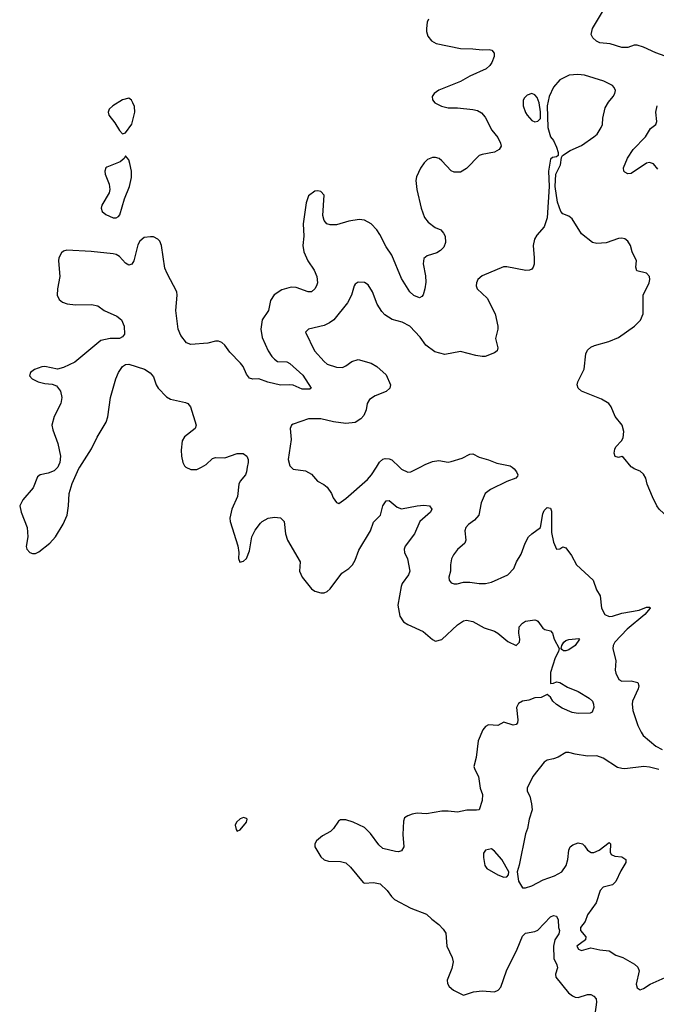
# Model space of a CAD drawing. Header units: inches. Extents: x 2143765 to 2212928, y 878963 to 1017374.
# Tile 265 of 271: x 2190547 to 2194653, y 996535 to 1002886. Entities that reach past the tile are written whole.
import ezdxf

# ---------------------------------------------------------------- set-up
doc = ezdxf.new("R2010")
doc.units = ezdxf.units.IN
doc.header["$MEASUREMENT"] = 0
doc.layers.add('C1090', color=7, linetype='Continuous')
doc.layers.add('C1999', color=7, linetype='Continuous')

msp = doc.modelspace()

# ---------------------------------------------------------------- linework, layer by layer
at = {"layer": 'C1090', "color": 5}
for points, elevation in [([(2194710.7, 1002650.7), (2194650, 1002672.1), (2194570, 1002709.7), (2194530, 1002721.1), (2194510, 1002721.1), (2194470, 1002707.9), (2194430, 1002707.3), (2194356, 1002730), (2194290, 1002737), (2194267.7, 1002747.7), (2194243.5, 1002770), (2194233.3, 1002790), (2194242, 1002830), (2194326.4, 1002970)], 320), ([(2193184.3, 1002890), (2193176, 1002870), (2193171.8, 1002830), (2193172, 1002810), (2193179.9, 1002779.9), (2193203, 1002750), (2193233.5, 1002733.5), (2193390, 1002699.7), (2193470, 1002698.8), (2193530, 1002691.3), (2193574.3, 1002694.3), (2193592.7, 1002690), (2193608, 1002670), (2193608, 1002650), (2193592.4, 1002610), (2193579.3, 1002590), (2193556.3, 1002570), (2193450, 1002522.8), (2193390, 1002487.4), (2193250, 1002432.4), (2193220.7, 1002410), (2193206.8, 1002390), (2193210.7, 1002370), (2193224, 1002350), (2193268.2, 1002328.2), (2193310, 1002316.9), (2193370, 1002317.6), (2193470, 1002307.5), (2193499.6, 1002299.6), (2193525.5, 1002285.5), (2193550, 1002257.6), (2193593.3, 1002173.3), (2193630, 1002127.3), (2193648.2, 1002090), (2193652.2, 1002070), (2193638.8, 1002050), (2193610, 1002032.7), (2193530, 1002017.6), (2193510, 1002009.6), (2193430, 1001926), (2193390, 1001903), (2193350, 1001902), (2193330, 1001911.5), (2193270, 1001976.9), (2193251.6, 1001990), (2193230, 1001998), (2193210, 1001997.6), (2193176.4, 1001983.6), (2193156.1, 1001963.9), (2193132, 1001928), (2193106.4, 1001873.6), (2193103.2, 1001850), (2193109.1, 1001790), (2193135.6, 1001670), (2193158.9, 1001610), (2193180.7, 1001580.7), (2193226.8, 1001546.8), (2193262.8, 1001530), (2193280.7, 1001510), (2193290.4, 1001490), (2193294.4, 1001450), (2193282, 1001418), (2193262.3, 1001397.7), (2193236.9, 1001383.1), (2193175.8, 1001364.2), (2193154, 1001346), (2193148.9, 1001311.1), (2193165.3, 1001234.7), (2193166.9, 1001193.1), (2193160.4, 1001150), (2193148.4, 1001111.6), (2193139.9, 1001100.1), (2193126.8, 1001093.2), (2193090, 1001108), (2193064.2, 1001130), (2193010, 1001217), (2192946.4, 1001366.4), (2192910, 1001420.5), (2192870, 1001501.3), (2192851.1, 1001531.1), (2192814.3, 1001570), (2192770, 1001594), (2192736.6, 1001596.6), (2192670, 1001587.1), (2192590, 1001562.9), (2192550, 1001562.2), (2192529, 1001569), (2192511.1, 1001590), (2192503.3, 1001623.3), (2192510, 1001754), (2192490, 1001778), (2192470, 1001782), (2192450, 1001779.5), (2192410.6, 1001750), (2192394.7, 1001705.3), (2192375.2, 1001570), (2192379, 1001490), (2192373.1, 1001430), (2192379.6, 1001390), (2192405.4, 1001330), (2192445.5, 1001270), (2192463.6, 1001230), (2192467.7, 1001190), (2192460.9, 1001170), (2192450, 1001149.6), (2192430, 1001131.5), (2192408.4, 1001131.6), (2192330, 1001159), (2192298.9, 1001161.1), (2192237.1, 1001142.9), (2192187.5, 1001112.5), (2192164.5, 1001075.5), (2192152.6, 1001010), (2192110, 1000949.7), (2192103.2, 1000890), (2192110, 1000836), (2192148.7, 1000750), (2192173.8, 1000713.8), (2192190, 1000695.6), (2192210, 1000682.3), (2192270, 1000679.2), (2192290, 1000669.1), (2192372.5, 1000592.5), (2192427.7, 1000510), (2192418, 1000502), (2192370, 1000503.2), (2192310, 1000527.8), (2192290, 1000531.3), (2192230, 1000529.8), (2192148.5, 1000548.5), (2192090, 1000569.1), (2192050, 1000566.8), (2192030, 1000573.1), (2192010, 1000599.7), (2191988.4, 1000648.4), (2191972.2, 1000670), (2191901.8, 1000741.8), (2191870, 1000786.3), (2191850, 1000803.5), (2191830, 1000812.8), (2191810, 1000812.8), (2191760.4, 1000799.6), (2191651.7, 1000791.7), (2191622.9, 1000802.9), (2191586, 1000850), (2191568.1, 1000890), (2191553.6, 1001010), (2191563.1, 1001110), (2191561, 1001130), (2191497.3, 1001250), (2191483.9, 1001283.9), (2191461.7, 1001430), (2191450, 1001457), (2191437, 1001470), (2191410, 1001484.7), (2191390, 1001486.6), (2191350, 1001480.5), (2191322.2, 1001457.8), (2191310, 1001433.2), (2191282.8, 1001330), (2191270, 1001309.7), (2191250, 1001303.1), (2191230, 1001315.6), (2191190, 1001359.8), (2191170, 1001372.5), (2191150, 1001377), (2191008.3, 1001391.7), (2190850, 1001398.9), (2190830, 1001393.3), (2190817.7, 1001382.2), (2190800.3, 1001350), (2190796.5, 1001330), (2190805.8, 1001230), (2190790.3, 1001150), (2190788.4, 1001110), (2190802.2, 1001082.2), (2190823.7, 1001063.7), (2190852.7, 1001052.8), (2190907.5, 1001047.5), (2191010, 1001050.2), (2191050, 1001040.7), (2191092.2, 1001010), (2191173.9, 1000973.9), (2191204.7, 1000950), (2191221.6, 1000910), (2191222.2, 1000857.8), (2191210, 1000839.7), (2191190, 1000830.9), (2191129.8, 1000829.8), (2191070, 1000817), (2190902.1, 1000677.9), (2190830, 1000642), (2190790, 1000631.1), (2190710, 1000649.7), (2190690, 1000646.9), (2190642.4, 1000630), (2190617.3, 1000610), (2190610.8, 1000590), (2190626.8, 1000570), (2190666, 1000550), (2190710, 1000539.5), (2190756, 1000536), (2190784.4, 1000524.4), (2190809.4, 1000489.4), (2190818.5, 1000450), (2190812.7, 1000410), (2190770, 1000326), (2190755.2, 1000270), (2190760.4, 1000240.4), (2190793.6, 1000153.6), (2190809.3, 1000070), (2190805.2, 1000030), (2190798, 1000010), (2190792.1, 1000000)], 320), ([(2194494.4, 1000000), (2194490, 1000002.9), (2194442, 1000062), (2194430, 1000069.4), (2194410, 1000062), (2194388.3, 1000068.3), (2194381.3, 1000090), (2194384.8, 1000115.3), (2194391.6, 1000130), (2194429.4, 1000170), (2194439.5, 1000190), (2194442.7, 1000230), (2194432.3, 1000270), (2194387.1, 1000327.1), (2194362, 1000390), (2194346, 1000410), (2194299.4, 1000439.4), (2194171.2, 1000491.2), (2194149.5, 1000510), (2194142.9, 1000530), (2194147.3, 1000550), (2194188.3, 1000631.7), (2194198, 1000730), (2194210, 1000754), (2194230, 1000773.4), (2194254.3, 1000785.7), (2194348, 1000810), (2194410, 1000836), (2194511.5, 1000908.5), (2194551.2, 1000948.8), (2194567.6, 1000990), (2194567.6, 1001110), (2194607.6, 1001190), (2194612, 1001210), (2194609.6, 1001230), (2194591, 1001251), (2194527.2, 1001267.2), (2194521.5, 1001290), (2194525.1, 1001330), (2194498, 1001390), (2194487.3, 1001430), (2194470, 1001457), (2194450, 1001472.7), (2194430, 1001478), (2194410, 1001475.6), (2194330, 1001448), (2194270, 1001443.1), (2194242.7, 1001450), (2194170, 1001505.6), (2194110, 1001601.6), (2194090, 1001619.7), (2194050, 1001635.1), (2194038.4, 1001650), (2194016.9, 1001710), (2194001.6, 1001810), (2194005.2, 1001890), (2194035.6, 1001950), (2194042, 1001998), (2194048, 1002010), (2194098, 1002042), (2194170, 1002074.9), (2194250, 1002130.7), (2194271.3, 1002148.7), (2194297, 1002190), (2194305.1, 1002210), (2194308.1, 1002251.9), (2194323, 1002317), (2194345.1, 1002354.9), (2194376, 1002390), (2194386, 1002410), (2194389.3, 1002430), (2194380.9, 1002450), (2194370, 1002460.9), (2194315.3, 1002490), (2194190, 1002528), (2194148.1, 1002531.9), (2194090.6, 1002529.4), (2194030, 1002498), (2193989.2, 1002450.8), (2193962.4, 1002390), (2193950.3, 1002330), (2193954.4, 1002190), (2193970.4, 1002130.4), (2193990, 1002106.8), (2194010, 1002064.7), (2194020.7, 1002030), (2194021, 1002010), (2194010, 1002001.2), (2193982.8, 1001997.2), (2193970, 1001986), (2193957.3, 1001910), (2193961.1, 1001810), (2193950, 1001608), (2193930.4, 1001550), (2193882.5, 1001497.5), (2193866.7, 1001470), (2193859.5, 1001430), (2193864.9, 1001350), (2193864.4, 1001310), (2193859.3, 1001290), (2193850, 1001278), (2193836, 1001270), (2193811.4, 1001268.6), (2193690, 1001292.8), (2193668.4, 1001291.6), (2193530, 1001233.6), (2193503, 1001210), (2193492.7, 1001190), (2193490.5, 1001170), (2193498, 1001150), (2193563, 1001090), (2193614.9, 1000990), (2193631.3, 1000910), (2193631.3, 1000890), (2193616.1, 1000830), (2193630.4, 1000770), (2193626, 1000750), (2193610, 1000737.2), (2193550, 1000714), (2193530, 1000713), (2193490, 1000719.2), (2193390, 1000745.4), (2193290, 1000726.9), (2193223.8, 1000743.8), (2193167.3, 1000787.3), (2193130, 1000838.9), (2193062.4, 1000910), (2193014.5, 1000934.5), (2192950, 1000952.6), (2192902.2, 1000982.2), (2192883.1, 1001003.1), (2192852.1, 1001052.1), (2192822.9, 1001130), (2192795.2, 1001175.2), (2192770, 1001192), (2192730, 1001192.3), (2192710, 1001179.3), (2192703.8, 1001170), (2192686.7, 1001110), (2192660.5, 1001059.5), (2192573.4, 1000950), (2192546, 1000930), (2192510, 1000913.5), (2192410.6, 1000889.4), (2192391, 1000870), (2192448.9, 1000750), (2192510, 1000681.7), (2192530, 1000665.3), (2192590, 1000644.9), (2192630, 1000643.6), (2192650, 1000652.8), (2192690, 1000682), (2192730, 1000694.2), (2192814.8, 1000670), (2192850.4, 1000650), (2192910, 1000595.5), (2192938, 1000530), (2192934.9, 1000510), (2192910, 1000488.3), (2192840, 1000460), (2192804.1, 1000435.9), (2192788, 1000410), (2192782.7, 1000370), (2192766, 1000334), (2192748.4, 1000311.6), (2192710, 1000288.2), (2192650, 1000281.5), (2192571.9, 1000291.9), (2192490, 1000311.3), (2192410, 1000311.6), (2192310, 1000277.2), (2192301, 1000270), (2192290.7, 1000249.3), (2192297.4, 1000177.4), (2192278.7, 1000050), (2192290, 1000007.7), (2192297.4, 1000000)], 340), ([(2194662.6, 1001922.6), (2194636, 1001956), (2194610, 1001964.8), (2194590, 1001961.4), (2194490, 1001893.6), (2194470, 1001892), (2194450, 1001902.7), (2194444.5, 1001910), (2194441.6, 1001930), (2194467.3, 1001992.7), (2194503.1, 1002050), (2194583.5, 1002130), (2194616.5, 1002183.5), (2194649.7, 1002210.3), (2194657.6, 1002230), (2194649.8, 1002290), (2194658.8, 1002330)], 320), ([(2190934.8, 1000000), (2191010, 1000118.4), (2191047.2, 1000192.8), (2191104.8, 1000290), (2191114.8, 1000325.2), (2191132.9, 1000450), (2191167.7, 1000570), (2191184, 1000610), (2191210, 1000648.9), (2191230, 1000661.5), (2191250, 1000664.4), (2191351.7, 1000631.7), (2191389.3, 1000609.3), (2191410, 1000582), (2191427.4, 1000530), (2191439.5, 1000510), (2191493, 1000453), (2191519.6, 1000439.6), (2191616.5, 1000416.5), (2191630.6, 1000410), (2191648.4, 1000390), (2191685.3, 1000270), (2191678.4, 1000250), (2191610, 1000196.3), (2191595.2, 1000170), (2191588.1, 1000110), (2191590.3, 1000070), (2191598.7, 1000030), (2191609.1, 1000009.1), (2191619, 1000000)], 320), ([(2191719.9, 1000000), (2191750, 1000016.1), (2191790, 1000055.3), (2191810, 1000062.4), (2191870, 1000060.2), (2191950, 1000088.1), (2191987.7, 1000087.8), (2192013, 1000070), (2192021.3, 1000050), (2192020.9, 1000030), (2192015, 1000000)], 320), ([(2192848.1, 1000000), (2192868.2, 1000031.8), (2192888.8, 1000051.2), (2192904.6, 1000055.4), (2192930, 1000054.4), (2192946.6, 1000046.6), (2192996.1, 1000000)], 340), ([(2193129.1, 1000000), (2193162.4, 1000017.6), (2193210, 1000037.3), (2193250, 1000042.8), (2193310, 1000032.4), (2193330, 1000035.8), (2193401.5, 1000058.5), (2193450, 1000084.4), (2193470, 1000086.7), (2193510, 1000064.9), (2193570, 1000047.6), (2193625.2, 1000025.2), (2193710, 1000009), (2193722.8, 1000000)], 340)]:
    msp.add_lwpolyline(points, dxfattribs=dict(at, elevation=elevation))
for points, elevation in [([(2193850, 1002409.6), (2193820.8, 1002399.2), (2193800.2, 1002379.8), (2193794.4, 1002365.6), (2193794.9, 1002330), (2193808.6, 1002288.6), (2193820.3, 1002270), (2193850, 1002236.3), (2193870, 1002227.3), (2193890, 1002230.8), (2193906, 1002250), (2193907.3, 1002292.7), (2193897.4, 1002350), (2193883.7, 1002383.7), (2193870, 1002402)], 340), ([(2191250, 1002379.7), (2191210, 1002369.7), (2191148.2, 1002330), (2191124.9, 1002310), (2191118, 1002290), (2191121.7, 1002270), (2191160.3, 1002220.3), (2191190, 1002172.7), (2191210, 1002150.6), (2191230, 1002156.3), (2191270, 1002213.4), (2191289.8, 1002290), (2191286.7, 1002326.7), (2191277.7, 1002350), (2191267.4, 1002367.4)], 320), ([(2191230, 1002008), (2191221, 1001990), (2191194, 1001970), (2191110, 1001935.6), (2191103.1, 1001930), (2191095.8, 1001910), (2191098.8, 1001890), (2191124.4, 1001824.4), (2191127.8, 1001790), (2191123.6, 1001770), (2191077.5, 1001690), (2191071.5, 1001670), (2191079.6, 1001650), (2191102.6, 1001630), (2191150, 1001609.2), (2191170, 1001608.9), (2191184, 1001616), (2191192.8, 1001627.2), (2191223.1, 1001730), (2191254.6, 1001810), (2191268.3, 1001868.3), (2191267.3, 1001910), (2191257.8, 1001957.8), (2191250, 1001982)], 320)]:
    msp.add_lwpolyline(points, close=True, dxfattribs=dict(at, elevation=elevation))
at = {"layer": 'C1999', "color": 5}
for points, elevation in [([(2190792.1, 1000000), (2190787.6, 999992.4), (2190770, 999976.1), (2190730, 999960.8), (2190678.8, 999950), (2190662, 999938), (2190633.8, 999866.2), (2190567.7, 999790), (2190547, 999750), (2190556.5, 999710), (2190595.8, 999610), (2190599.7, 999550), (2190589.1, 999489.1), (2190592.2, 999470), (2190613.4, 999450), (2190630, 999442.8), (2190650, 999442.3), (2190670, 999452.9), (2190741.3, 999510), (2190777.4, 999550), (2190828.1, 999631.9), (2190852.9, 999690), (2190862.2, 999750), (2190866.4, 999830), (2190884.6, 999895.4), (2190929.1, 999990.9), (2190934.8, 1000000)], 320), ([(2191619, 1000000), (2191619.5, 999999.5), (2191650, 999984.2), (2191690, 999984), (2191719.9, 1000000)], 320), ([(2192015, 1000000), (2192009.2, 999970), (2192002.7, 999950), (2191969, 999910), (2191960.2, 999890), (2191952, 999810), (2191915, 999730), (2191902, 999670), (2191903.6, 999650), (2191953.3, 999493.3), (2191959.5, 999450), (2191959.1, 999410), (2191967.9, 999387.9), (2191990, 999394), (2192010, 999410.7), (2192030, 999461), (2192044.5, 999550), (2192065.6, 999594.4), (2192100.6, 999639.4), (2192111.3, 999650), (2192150.2, 999670.3), (2192190, 999677.8), (2192230, 999672.4), (2192252, 999650), (2192261.5, 999570), (2192273.6, 999530), (2192356.9, 999390), (2192351.5, 999330), (2192368.9, 999290), (2192430, 999215.5), (2192450, 999200.5), (2192488.6, 999188.6), (2192510, 999188.7), (2192530, 999197.6), (2192550, 999214), (2192623.9, 999316.1), (2192670, 999345.7), (2192693, 999370), (2192710, 999399.1), (2192734.7, 999465.3), (2192808.9, 999590), (2192830, 999646), (2192873.3, 999690), (2192890, 999750.5), (2192910, 999783.1), (2192930, 999785.7), (2192981.3, 999741.3), (2193010, 999731.8), (2193110, 999751.5), (2193154.3, 999754.3), (2193190.2, 999750.2), (2193204.4, 999730), (2193196, 999710), (2193127.6, 999650), (2193094.2, 999570), (2193034.4, 999490), (2193027.2, 999470), (2193029.2, 999450), (2193049.4, 999409.4), (2193062.5, 999330), (2193054.4, 999305.6), (2193014.4, 999250), (2193006.7, 999230), (2192985.7, 999110), (2192999.5, 999039.5), (2193022.5, 999002.5), (2193050, 998984.9), (2193150, 998939.5), (2193210, 998887.7), (2193230, 998878), (2193270.8, 998889.2), (2193370, 998983), (2193410, 999007.7), (2193430, 999012.4), (2193470, 999004.9), (2193543.4, 998963.4), (2193610, 998941.3), (2193630.6, 998930), (2193696.1, 998876.1), (2193750, 998850.5), (2193770.9, 998870.9), (2193773.1, 998890), (2193766, 998930), (2193769.7, 998970), (2193790, 998993.4), (2193810, 999005.5), (2193870, 999014.3), (2193882.8, 999010), (2193890, 999006.7), (2193921.3, 998961.3), (2193933.6, 998953.6), (2193970, 998943.7), (2193983.7, 998930), (2193994.7, 998890), (2194025.7, 998830), (2194022.4, 998810), (2194000.2, 998770), (2193970, 998675.3), (2193970, 998604), (2193990, 998606.7), (2194010, 998616), (2194030, 998611.2), (2194080.1, 998580.1), (2194150, 998551.8), (2194219.7, 998510), (2194240.6, 998490), (2194248.4, 998470), (2194251.1, 998448.9), (2194239.7, 998420.3), (2194227.4, 998412.6), (2194149.3, 998410.7), (2194110, 998416.5), (2194045.9, 998445.9), (2194008.6, 998468.6), (2193985.2, 998490), (2193970, 998515.4), (2193950, 998532.8), (2193910, 998515), (2193870, 998511.4), (2193830, 998496.5), (2193790, 998489.8), (2193764, 998476.1), (2193752.5, 998450), (2193759.8, 998370), (2193756.9, 998350), (2193750, 998340.5), (2193730, 998335.6), (2193670, 998355.6), (2193630, 998334), (2193570, 998338), (2193552.4, 998327.6), (2193534.6, 998305.4), (2193504.8, 998235.2), (2193491.9, 998128.1), (2193477.3, 998070), (2193482.8, 998050), (2193505.5, 998005.5), (2193516.5, 997930), (2193531.3, 997888.7), (2193530.2, 997849.8), (2193510.7, 997790), (2193493.7, 997786.3), (2193432, 997788), (2193370, 997774.7), (2193310, 997781.5), (2193270, 997780.9), (2193170, 997762.7), (2193110, 997768.2), (2193077.6, 997762.4), (2193051, 997750), (2193030, 997737.2), (2193023.4, 997716.6), (2193019.3, 997630), (2193024, 997550), (2193010, 997524.7), (2192990, 997519.2), (2192970, 997521.4), (2192890, 997540.4), (2192862.6, 997562.6), (2192810, 997636.3), (2192770, 997676.3), (2192699, 997710), (2192650, 997726), (2192616, 997724), (2192603.5, 997716.5), (2192570.7, 997670), (2192550.7, 997650), (2192499.2, 997620.8), (2192462, 997590), (2192450.5, 997570), (2192450.4, 997550), (2192490, 997485.5), (2192510, 997466.4), (2192538.5, 997458.6), (2192615.8, 997455.8), (2192650, 997446.7), (2192679.9, 997419.9), (2192761.6, 997321.6), (2192770, 997317.3), (2192830, 997320.4), (2192871.8, 997311.8), (2192917.3, 997270), (2192944.9, 997230), (2192964.9, 997210), (2193070, 997156), (2193170, 997117.3), (2193204.4, 997084.4), (2193251.3, 997050), (2193279.5, 997019.5), (2193294.6, 996994.6), (2193301.5, 996910), (2193335.9, 996835.9), (2193342, 996810), (2193333.5, 996766.5), (2193304.6, 996690), (2193307.2, 996670), (2193317.6, 996650), (2193345.8, 996625.8), (2193410, 996594.9), (2193475.1, 996615.1), (2193530, 996622.4), (2193610, 996615.3), (2193633.8, 996626.2), (2193650, 996645.5), (2193687.9, 996750), (2193755, 996890), (2193790, 996974.9), (2193810, 996993.8), (2193870, 997004.4), (2193890, 997014), (2193970, 997099.5), (2193990, 997108.2), (2194010, 997104), (2194020.3, 997080.3), (2194022.7, 997030), (2194028.4, 997010), (2194025.4, 996990), (2193999.1, 996950), (2193990.1, 996910), (2193991.5, 996830), (2194010.8, 996790), (2194015.3, 996770), (2194003.5, 996730), (2194004.9, 996710), (2194087.9, 996610), (2194112, 996590), (2194130, 996581.4), (2194150, 996579), (2194210, 996598.7), (2194230, 996598.4), (2194250, 996588.2), (2194264.9, 996570), (2194267.7, 996547.7), (2194256, 996470)], 320), ([(2192297.4, 1000000), (2192310, 999987), (2192390, 999975.6), (2192430, 999955.5), (2192467.3, 999910), (2192508.6, 999888.6), (2192530, 999870.7), (2192559.1, 999830), (2192570, 999802), (2192590, 999772), (2192606.4, 999766.4), (2192650, 999797.3), (2192790, 999921.3), (2192816.4, 999950), (2192848.1, 1000000)], 340), ([(2192996.1, 1000000), (2193010, 999986.9), (2193050, 999966.9), (2193070, 999968.9), (2193129.1, 1000000)], 340), ([(2193722.8, 1000000), (2193737, 999990), (2193752.2, 999970), (2193760.5, 999950), (2193757.6, 999942.4), (2193746.8, 999930), (2193690, 999908.5), (2193583.6, 999856.4), (2193550.2, 999830), (2193524.4, 999770), (2193508.4, 999690), (2193481.3, 999658.7), (2193442, 999630), (2193425.5, 999610), (2193418.4, 999590), (2193424.2, 999530), (2193417.6, 999510), (2193370, 999469.4), (2193344.8, 999435.2), (2193332, 999408), (2193324.9, 999370), (2193325.3, 999330), (2193315.5, 999290), (2193316.3, 999270), (2193330, 999254), (2193350, 999247.7), (2193368, 999248), (2193410, 999257.1), (2193450, 999258.4), (2193511.4, 999248.6), (2193551.3, 999248.7), (2193590, 999257.1), (2193695.6, 999304.4), (2193734.6, 999345.4), (2193751.2, 999390), (2193781.8, 999438.2), (2193807.3, 999510), (2193829.7, 999550), (2193850, 999570.4), (2193905.2, 999610), (2193921.1, 999698.9), (2193930, 999720.7), (2193950, 999740.4), (2193970, 999734.9), (2193976.4, 999716.4), (2193978, 999578), (2193990, 999516), (2194008.7, 999470), (2194030, 999474), (2194050, 999486.8), (2194070, 999478.8), (2194105.5, 999430), (2194139.3, 999370), (2194247, 999270), (2194268.2, 999208.2), (2194290.3, 999170), (2194300.3, 999090), (2194320.4, 999050), (2194350, 999036), (2194370, 999037.8), (2194430, 999059.1), (2194542, 999078), (2194590, 999097.4), (2194610, 999097.3), (2194613.3, 999093.3), (2194613.7, 999090), (2194580.2, 999050), (2194465.2, 998954.8), (2194386, 998870), (2194376, 998850), (2194373.1, 998830), (2194392.4, 998750), (2194388.4, 998690), (2194392.7, 998670), (2194411, 998630), (2194430, 998620.5), (2194490, 998622), (2194534.9, 998610), (2194541.1, 998590), (2194536.5, 998570), (2194499.5, 998490), (2194496.5, 998470), (2194502, 998430), (2194533.9, 998333.9), (2194554.6, 998290), (2194569.4, 998269.4), (2194650, 998199.6), (2194690, 998177.6)], 340), ([(2194942.1, 1000000), (2194936.4, 999990), (2194912.7, 999930), (2194917, 999850), (2194931.8, 999810), (2194934.6, 999790), (2194930, 999762), (2194912.8, 999727.2), (2194850, 999749.4), (2194830, 999742.7), (2194824.4, 999735.6), (2194790, 999669.4), (2194770, 999663.6), (2194730, 999675.1), (2194671.3, 999730), (2194656.9, 999750), (2194627.7, 999807.7), (2194593.6, 999890), (2194584.7, 999930), (2194570, 999955.1), (2194550, 999975.1), (2194510, 999989.6), (2194494.4, 1000000)], 340), ([(2194670, 998049), (2194610, 998065.3), (2194572, 998068), (2194450, 998053.3), (2194430, 998055), (2194402.1, 998062.1), (2194310, 998122.6), (2194270, 998138.7), (2194210, 998135.1), (2194130, 998148), (2194090, 998159.6), (2194070, 998159.5), (2194021, 998130), (2193990, 998117.6), (2193950, 998109.6), (2193930, 998096.2), (2193856.1, 998003.9), (2193821, 997930), (2193821, 997910), (2193837.1, 997877.1), (2193848.6, 997828.6), (2193852.4, 997790), (2193834, 997730), (2193823, 997670), (2193810, 997635.3), (2193768, 997432), (2193754.8, 997390), (2193764.9, 997330), (2193790, 997287.3), (2193810, 997285.5), (2193850, 997298.4), (2193923, 997337), (2193997.3, 997362.7), (2194042.9, 997390), (2194072.4, 997430), (2194083.1, 997470), (2194089.7, 997530.3), (2194097, 997550), (2194115.4, 997564.6), (2194150, 997577), (2194176.3, 997570), (2194190, 997558), (2194210, 997528.4), (2194233.7, 997513.7), (2194250, 997514.3), (2194284.2, 997530), (2194350, 997579.5), (2194358.3, 997570), (2194355.6, 997515.6), (2194361.2, 997501.2), (2194384.7, 997490), (2194430, 997487.2), (2194455.8, 997470), (2194456, 997450), (2194423.5, 997396.5), (2194393, 997327), (2194370, 997306.2), (2194310, 997289.7), (2194291.7, 997270), (2194266, 997190), (2194210, 997113), (2194193.6, 997070), (2194164.4, 997030), (2194164.2, 997010), (2194198, 996970), (2194196.5, 996950), (2194140.4, 996910), (2194150.4, 996890.4), (2194170, 996882), (2194230, 996898.9), (2194290, 996886.4), (2194350, 996880.3), (2194392.3, 996852.3), (2194436.4, 996836.4), (2194513.4, 996793.4), (2194534.1, 996774.1), (2194541.7, 996750), (2194523.9, 996663.9), (2194530, 996641), (2194548.3, 996628.3), (2194570, 996636.3), (2194614.1, 996665.9), (2194711.3, 996708.7)], 340)]:
    msp.add_lwpolyline(points, dxfattribs=dict(at, elevation=elevation))
for points, elevation in [([(2194070, 998814.7), (2194054.8, 998814.8), (2194042.9, 998822.9), (2194039.3, 998830), (2194043.6, 998850), (2194056.3, 998870), (2194070, 998882.6), (2194090, 998888.9), (2194153.8, 998893.8), (2194157.3, 998890), (2194130.3, 998850), (2194090, 998822.2)], 320), ([(2191990, 997739.3), (2191970, 997732.3), (2191946, 997710), (2191936, 997690), (2191943.5, 997663.5), (2191950, 997652), (2191970, 997661), (2192009, 997710), (2192014, 997730), (2192010, 997734)], 320), ([(2193590, 997538), (2193550.7, 997529.3), (2193538.8, 997510), (2193538, 997482), (2193547.7, 997430), (2193560.7, 997410), (2193630, 997370.7), (2193670, 997356), (2193690, 997358), (2193699, 997370), (2193702, 997390), (2193657, 997470), (2193610, 997522.7)], 340)]:
    msp.add_lwpolyline(points, close=True, dxfattribs=dict(at, elevation=elevation))

doc.saveas('drawing.dxf')
